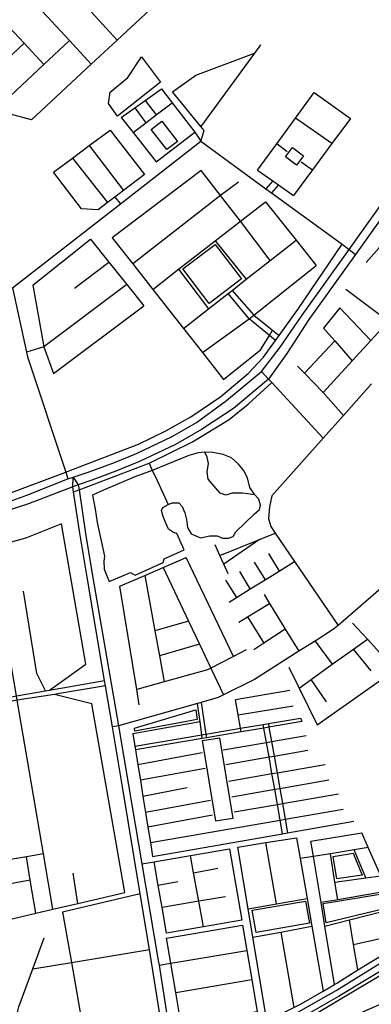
# Model space of a CAD drawing. Header units: millimetres. Extents: x 664923 to 767831, y 3118803 to 3207600.
# Tile 392 of 422: x 745913 to 746594, y 3148748 to 3150657. Entities that reach past the tile are written whole.
import ezdxf

# ---------------------------------------------------------------- set-up
doc = ezdxf.new("R2010")
doc.units = ezdxf.units.MM
for name, color, linetype in [('parks', 8, 'Continuous'), ('roads_2', 2, 'Continuous'), ('roads_3', 3, 'Continuous')]:
    doc.layers.add(name, color=color, linetype=linetype)

msp = doc.modelspace()

# ---------------------------------------------------------------- linework, layer by layer
at = {"layer": 'parks'}
for points in [[(746149.44, 3150585.35), (746185.71, 3150535.92), (746102.55, 3150470.16), (746085.66, 3150494.62), (746088.44, 3150516.45), (746123.07, 3150544.83), (746149.44, 3150585.35)], [(746167.82, 3150444.46), (746188.35, 3150460.34), (746219.05, 3150421.03), (746198.52, 3150405.15), (746167.82, 3150444.46)], [(746441.68, 3150409.04), (746462.9, 3150392.89), (746449.32, 3150375.21), (746428.09, 3150391.37), (746441.68, 3150409.04)], [(746229.21, 3150173.74), (746292, 3150221.33), (746343.03, 3150154.68), (746280.25, 3150107.09), (746229.21, 3150173.74)], [(746135.58, 3149283.28), (746254.36, 3149318.82), (746257.22, 3149299.98), (746136.25, 3149277.57), (746135.58, 3149283.28)], [(746293.18, 3149103.08), (746267.51, 3149259.18), (746300.24, 3149264.51), (746325.91, 3149108.42), (746293.18, 3149103.08)], [(746527.25, 3148991.21), (746520.15, 3149034.54), (746559.08, 3149040.93), (746576.6, 3148998.21), (746527.25, 3148991.21)], [(746500.71, 3148943.59), (746626.79, 3148964.05), (746637.46, 3148937.47), (746506.84, 3148905.63), (746500.71, 3148943.59)], [(746363.66, 3148930.47), (746466.99, 3148948.1), (746474.42, 3148904.96), (746371.09, 3148887.32), (746363.66, 3148930.47)], [(746378.69, 3148679.71), (746484.33, 3148727.84), (746564.47, 3148775.91), (746689.48, 3148850.31), (746725.32, 3148797.64), (746391.93, 3148650.97), (746378.69, 3148679.71)]]:
    msp.add_lwpolyline(points, close=True, dxfattribs=at)
at = {"layer": 'roads_2'}
for points in [[(745877.26, 3149717.09), (745927.46, 3149735.01), (746006.89, 3149766.63), (746016.9, 3149770.11), (746047.91, 3149780.14), (746096.9, 3149798.63), (746139.38, 3149815.8), (746208.92, 3149848.62), (746255.94, 3149876.24), (746313.96, 3149918.6), (746381.47, 3149974.86), (746417.4, 3150022.28), (746460.14, 3150084.14), (746551, 3150211.66), (746661.57, 3150366.86)], [(746680.34, 3150365.78), (746563.66, 3150202.11), (746473.41, 3150075.55), (746430.46, 3150009.82), (746394.94, 3149960.4), (746327.08, 3149902.89), (746265.16, 3149862.23), (746215.18, 3149833.66), (746145.06, 3149800.52), (746099.35, 3149781.52), (746052.99, 3149764.27), (746026.93, 3149755.17), (746016.3, 3149751.35), (745930.49, 3149718.21), (745879.07, 3149701.44)], [(746203.44, 3148617.93), (746201.37, 3148630.61), (746196.16, 3148656.57), (746186.62, 3148716.5), (746168.65, 3148829.37), (746164.57, 3148854.21), (746146.8, 3148962.29), (746112.74, 3149169.53), (746093.07, 3149286.03), (746079.62, 3149365.62), (746077.91, 3149375.77), (746044.06, 3149576.21), (746029.8, 3149661.7), (746017.8, 3149741.47), (746016.3, 3149751.35), (746016.9, 3149770.11)], [(746016.9, 3149770.11), (746026.93, 3149755.17), (746028.36, 3149745.4), (746040.71, 3149660.65), (746054.54, 3149578.45), (746104.5, 3149288.01), (746124.31, 3149172.88), (746150.02, 3149020.47), (746181.69, 3148832.75), (746183.3, 3148824.02), (746207.92, 3148664.99), (746214.38, 3148634.24), (746217.06, 3148621.58)], [(746442.65, 3148727.57), (746526.4, 3148774.96), (746683.17, 3148872.26), (746698.15, 3148880.15), (746740.14, 3148905.86), (746896.07, 3149011.58), (746970.46, 3149072.47), (747049.16, 3149159.33), (747066.84, 3149179.18), (747211.81, 3149341.88), (747238.45, 3149371.79), (747391.87, 3149548.46)], [(747401.61, 3149540.56), (747248.81, 3149361.52), (747222.01, 3149331.64), (747076.68, 3149169.67), (746981.78, 3149063.9), (746900.3, 3148997.96), (746746.38, 3148894.66), (746704.84, 3148868.94), (746691.44, 3148860.24), (746530.7, 3148762.96), (746444.63, 3148714.11)]]:
    msp.add_lwpolyline(points, dxfattribs=at)
at = {"layer": 'roads_3'}
for points in [[(745624.08, 3150928.83), (745807.61, 3150734.25), (745855.7, 3150682.7), (745892.87, 3150642.86), (745922.22, 3150611.4), (745960.36, 3150570.52)], [(745955.38, 3150777.64), (745996.08, 3150733.22), (746018.2, 3150709.07), (746059.61, 3150663.88), (746102, 3150617.6)], [(746051.82, 3150570.72), (746009.73, 3150616.55), (745904.94, 3150730.65), (745874.99, 3150763.27)], [(746202.19, 3150711.19), (746102, 3150617.6), (746051.82, 3150570.72), (745936.01, 3150462.97), (745883.53, 3150477.46), (745872.84, 3150488.94), (745860.04, 3150502.7), (745834.68, 3150529.93), (745767.41, 3150602.19)], [(745872.84, 3150488.94), (745960.36, 3150570.52), (746009.73, 3150616.55)], [(745834.68, 3150529.93), (745876.08, 3150568.47), (745922.22, 3150611.4)], [(746379.86, 3150608.62), (746367.83, 3150591.89), (746264.08, 3150450.06)], [(746110.17, 3150467.17), (746136.62, 3150486.11), (746156.47, 3150500.33), (746187.83, 3150522.78), (746208.52, 3150495.91), (746252.42, 3150438.9), (746263.96, 3150421.55), (746270.25, 3150442.49), (746264.08, 3150450.06), (746209.27, 3150517.36), (746254.67, 3150549.75), (746367.83, 3150591.89)], [(746373.98, 3150365.54), (746410.95, 3150416.39), (746447.25, 3150466.31), (746483.51, 3150516.17)], [(746483.51, 3150516.17), (746553.83, 3150465.39)], [(746132.93, 3150438.29), (746157.75, 3150457.21), (746177.73, 3150472.43), (746208.52, 3150495.91)], [(746136.62, 3150486.11), (746157.75, 3150457.21)], [(746156.47, 3150500.33), (746177.73, 3150472.43)], [(746110.17, 3150467.17), (746132.93, 3150438.29), (746177.85, 3150381.27), (746252.42, 3150438.9)], [(746553.83, 3150465.39), (746517.96, 3150416.83), (746480.23, 3150365.75), (746443.58, 3150316.12)], [(746517.96, 3150416.83), (746447.25, 3150466.31)], [(745978.82, 3150361.24), (746015.73, 3150388.85), (746048.22, 3150413.14), (746088.26, 3150443.08)], [(746088.26, 3150443.08), (746155.03, 3150357.11)], [(745670.5, 3150020.85), (745733.83, 3150071.13), (745737.51, 3150074.04), (745766.53, 3150075.25), (745823.71, 3150077.62), (745899.79, 3150137.06), (746108.65, 3150300.22), (746263.96, 3150421.55), (746389.92, 3150329.45), (746400.75, 3150321.53), (746537.48, 3150221.54), (746551, 3150211.66), (746563.66, 3150202.11)], [(746048.22, 3150413.14), (746114.46, 3150326.08)], [(746431.35, 3150400.84), (746410.95, 3150416.39)], [(746015.73, 3150388.85), (746083.61, 3150302.47)], [(746458.47, 3150381.76), (746480.23, 3150365.75)], [(746155.03, 3150357.11), (746114.46, 3150326.08), (746097.65, 3150313.22), (746083.61, 3150302.47), (746065.31, 3150288.47), (746033.37, 3150290.65), (745978.82, 3150361.24)], [(746398.18, 3150190.08), (746340.61, 3150266.18), (746302.26, 3150316.1), (746264.98, 3150364.66), (746092.5, 3150234.18)], [(746373.98, 3150365.54), (746403.49, 3150344.59), (746414.23, 3150336.95), (746443.58, 3150316.12)], [(746337.14, 3150342.19), (746302.26, 3150316.1), (746132.28, 3150183.54)], [(746403.49, 3150344.59), (746389.92, 3150329.45)], [(746414.23, 3150336.95), (746400.75, 3150321.53)], [(746097.65, 3150313.22), (746108.65, 3150300.22)], [(746170.99, 3150134.26), (746220.9, 3150173.08), (746291.72, 3150228.17), (746340.61, 3150266.18), (746389.11, 3150303.91)], [(746389.11, 3150303.91), (746448.51, 3150229.58), (746487.48, 3150180.78)], [(746584.31, 3150186.02), (746609.24, 3150214.96), (746628.74, 3150237.59)], [(745887.55, 3149736.53), (746003.06, 3149779.48), (746012.12, 3149783.52), (746143.75, 3149834.22), (746196.47, 3149859.88), (746244.69, 3149886.94), (746302.77, 3149926.63), (746355.69, 3149970.96), (746385.67, 3150002.65), (746408.92, 3150035.22), (746415.59, 3150044.58), (746453.02, 3150097), (746537.48, 3150221.54)], [(745938.67, 3150142.1), (746050.22, 3150231.82)], [(746050.22, 3150231.82), (746086.18, 3150186.82), (746120.77, 3150143.54), (746153.81, 3150102.19)], [(746092.5, 3150234.18), (746132.28, 3150183.54), (746170.99, 3150134.26), (746230.51, 3150058.49), (746267.21, 3150011.79), (746308.13, 3149959.67), (746379.52, 3150017.04), (746397.27, 3150044.65), (746402.87, 3150054.9)], [(746230.51, 3150058.49), (746279.26, 3150096.75), (746316.92, 3150126.31), (746324.53, 3150132.28), (746351.8, 3150153.68), (746398.18, 3150190.08), (746448.51, 3150229.58)], [(746291.72, 3150228.17), (746351.8, 3150153.68)], [(746019.67, 3150136.85), (746086.18, 3150186.82)], [(746267.21, 3150011.79), (746357.6, 3150076.75), (746366.96, 3150084.04), (746487.48, 3150180.78)], [(746220.9, 3150173.08), (746279.26, 3150096.75)], [(746708.71, 3150165.44), (746627.58, 3150072.49), (746593.52, 3150035.21), (746557.12, 3149995.38), (746501, 3149933.98)], [(746120.77, 3150143.54), (745960.23, 3150022.78), (745926.88, 3150012.43)], [(745938.67, 3150142.1), (745960.23, 3150022.78), (745978.96, 3149971.37)], [(745899.79, 3150137.06), (745926.88, 3150012.43), (745928.83, 3150003.42), (746003.06, 3149779.48), (746006.89, 3149766.63)], [(746408.92, 3150035.22), (746397.27, 3150044.65), (746357.6, 3150076.75), (746316.92, 3150126.31)], [(746324.53, 3150132.28), (746366.96, 3150084.04), (746402.87, 3150054.9), (746415.59, 3150044.58)], [(746544.75, 3150134.87), (746627.58, 3150072.49), (746668.64, 3150040.88), (746700.54, 3150013.11), (746767.14, 3149958.91), (746801.89, 3149930.63), (746835.65, 3149903.15), (746879.3, 3149867.62), (746895.77, 3149854.22)], [(745978.96, 3149971.37), (746153.81, 3150102.19)], [(746593.52, 3150035.21), (746533.48, 3150098.33), (746501.88, 3150059.06), (746523.41, 3150034.24), (746557.12, 3149995.38)], [(746523.41, 3150034.24), (746465.09, 3149971.48)], [(746501.07, 3149845.93), (746401.46, 3149953.37), (746394.94, 3149960.4), (746381.47, 3149974.86)], [(746451.59, 3149985.58), (746465.09, 3149971.48), (746501, 3149933.98), (746540.12, 3149889.77)], [(746017.8, 3149741.47), (746028.36, 3149745.4), (746163.78, 3149797.26), (746248.08, 3149838.39), (746318.82, 3149881.92), (746355.53, 3149911.36), (746401.46, 3149953.37)], [(746594.41, 3149950.72), (746540.12, 3149889.77), (746501.07, 3149845.93), (746401.27, 3149733.91)], [(746960.45, 3149937.51), (746944.07, 3149916.42), (746924.25, 3149890.91), (746895.77, 3149854.22), (746844.77, 3149788.57), (746830.9, 3149770.69), (746817.21, 3149753.08), (746792.06, 3149725.39), (746729.07, 3149657.76), (746694.75, 3149627.89), (746656.16, 3149590.18), (746622.17, 3149562.5), (746530.04, 3149482.67), (746521.26, 3149475.06), (746485.28, 3149452.21), (746454.12, 3149432.42), (746368.26, 3149377.86), (746308.12, 3149347.92), (746297.44, 3149342.61), (746264.49, 3149333.21), (746257.73, 3149331.27), (746104.5, 3149288.01), (746093.07, 3149286.03)], [(746271.67, 3149818.34), (746259.01, 3149817.14), (746241.03, 3149812.32), (746170.06, 3149783.29), (746136.64, 3149770.91), (746071.08, 3149742.72), (746054.06, 3149735.22), (746059.7, 3149708.24), (746063.39, 3149682.45), (746077.57, 3149616.61), (746076.06, 3149607.11), (746077.03, 3149591.39), (746086.92, 3149567.77), (746128.12, 3149585.22), (746136.92, 3149580.26), (746191.36, 3149604.53), (746192.85, 3149611.57), (746231.95, 3149628.98), (746217.69, 3149660.78), (746211.49, 3149662.68), (746201.44, 3149669.35), (746194.82, 3149684.01), (746191.15, 3149693.95), (746188.08, 3149705.38), (746190.3, 3149711.27), (746200.57, 3149717.21)], [(746368.73, 3149736.03), (746345.41, 3149739.28), (746324.75, 3149738.85), (746312.42, 3149735.26), (746301.38, 3149739.17), (746278.3, 3149766.31), (746276.32, 3149780.28), (746278.81, 3149796.26), (746276.08, 3149809), (746271.67, 3149818.34)], [(746368.73, 3149736.03), (746359.04, 3149750.31), (746354.67, 3149768.68), (746346.59, 3149783.93), (746336.73, 3149795.16), (746323.32, 3149807.27), (746307.68, 3149814.18), (746287.17, 3149817.96), (746271.67, 3149818.34)], [(746163.78, 3149797.26), (746170.06, 3149783.29), (746176.52, 3149770.9), (746200.57, 3149717.21), (746208.43, 3149720.3), (746221.34, 3149720.33), (746227.84, 3149712.99), (746233.25, 3149701.19), (746236.59, 3149687.71), (746238.32, 3149672.32), (746245.39, 3149660.1), (746263.63, 3149652.29), (746281.86, 3149656.41), (746295.72, 3149656), (746305.91, 3149651.78), (746317.42, 3149651.56), (746326.51, 3149654.79), (746331.96, 3149664), (746367.18, 3149698.15), (746377.79, 3149707.26), (746379.96, 3149715.71), (746376.42, 3149727.55), (746368.73, 3149736.03)], [(746401.27, 3149733.91), (746397.22, 3149712.49), (746394.99, 3149689.74), (746399.47, 3149674.33), (746408.27, 3149661.43), (746445.63, 3149606.58), (746530.04, 3149482.67)], [(745971.41, 3149356.92), (746041.22, 3149407.48), (745994.46, 3149679.52), (745926.28, 3149652.24), (745874.61, 3149637.26), (745806.16, 3149623.04), (745725.97, 3149622.21), (745661.09, 3149624.47), (745644.19, 3149556.21), (745607.73, 3149408.99), (745555.83, 3149207.93), (745553.51, 3149198.93), (745527.05, 3149096.48), (745521.17, 3148788.85), (745595.71, 3148796.05), (745759.94, 3148811.91), (745750.3, 3148868.15), (745748.51, 3148878.6), (745727.71, 3149000.02), (745719.54, 3149047.83), (745706.46, 3149124.13)], [(746301.06, 3149618.23), (746377.82, 3149649.16), (746408.27, 3149661.43)], [(746377.82, 3149649.16), (746308.59, 3149601.41)], [(746316.99, 3149582.65), (746308.59, 3149601.41), (746301.06, 3149618.23), (746291.79, 3149638.92)], [(746107.32, 3149558.66), (746155.66, 3149579.52), (746190.97, 3149594.75), (746235.74, 3149614.06)], [(746327.27, 3149422.45), (746235.74, 3149614.06)], [(746318.98, 3149527.93), (746333.01, 3149536.64), (746359.92, 3149553.36), (746388.56, 3149571.13), (746415.71, 3149588), (746445.63, 3149606.58)], [(746367.45, 3149605.22), (746388.56, 3149571.13)], [(746395.24, 3149622.21), (746415.71, 3149588)], [(746190.97, 3149594.75), (746240.23, 3149490.96), (746261.48, 3149446.22), (746283.6, 3149399.58), (746308.12, 3149347.92)], [(746359.92, 3149553.36), (746339.67, 3149587.45)], [(746155.66, 3149579.52), (746175.13, 3149472.12), (746183.92, 3149423.65), (746193.07, 3149373.15)], [(746312.08, 3149570.46), (746333.01, 3149536.64)], [(745977.46, 3148932.12), (745959.2, 3149039.77), (745908.68, 3149337.57), (745907.26, 3149345.91), (745880.78, 3149502), (745789.82, 3149522.84), (745689.64, 3149545.8), (745644.19, 3149556.21)], [(745963.43, 3149355.54), (745946.59, 3149389.15), (745920.89, 3149549.02)], [(746144.8, 3149328.41), (746140.05, 3149358.62), (746107.32, 3149558.66)], [(746386.45, 3149542.48), (746397.18, 3149525.02), (746427.63, 3149475.5), (746454.12, 3149432.42)], [(746337.68, 3149489.12), (746354.31, 3149499.16), (746397.18, 3149525.02)], [(746240.23, 3149490.96), (746175.13, 3149472.12)], [(746354.31, 3149499.16), (746386.12, 3149447.98)], [(746427.63, 3149475.5), (746386.12, 3149447.98), (746366.96, 3149435.27)], [(746434.46, 3149401.95), (746454.49, 3149360.91), (746489.03, 3149290.14), (746640.37, 3149396.64), (746586.51, 3149455.78), (746558.01, 3149487.09)], [(746454.49, 3149360.91), (746477.87, 3149377.86), (746518.29, 3149407.17), (746559.95, 3149436.85), (746586.51, 3149455.78)], [(746485.28, 3149452.21), (746518.29, 3149407.17)], [(746352.03, 3149435.43), (746327.27, 3149422.45), (746283.6, 3149399.58), (746277.08, 3149396.17), (746193.07, 3149373.15), (746140.05, 3149358.62)], [(746261.48, 3149446.22), (746183.92, 3149423.65)], [(746593.81, 3149394.32), (746559.95, 3149436.85)], [(745540.58, 3149211.63), (745555.83, 3149207.93), (745660.34, 3149182.59), (745703.64, 3149172.68), (745726.94, 3149173.37), (745747.56, 3149179.3), (745768.1, 3149189.95), (745793.25, 3149206.4), (745812.02, 3149225.28), (745826.73, 3149249.57), (745838.03, 3149276.15), (745853.66, 3149313.44), (745863.08, 3149325.82), (745879.39, 3149339.34), (745893.54, 3149343.56), (745907.26, 3149345.91), (745963.43, 3149355.54), (745971.41, 3149356.92), (746077.91, 3149375.77)], [(746507.43, 3149334.6), (746477.87, 3149377.86)], [(746079.62, 3149365.62), (745990.42, 3149350.31), (745980.99, 3149348.83), (745908.68, 3149337.57), (745898.63, 3149336), (745884.09, 3149332.35), (745871.24, 3149322.85), (745858.91, 3149308.04), (745839, 3149258.09), (745827.45, 3149233.86), (745812.86, 3149213.5), (745787.42, 3149192.13), (745769.49, 3149180.16), (745751.09, 3149171.51), (745724.75, 3149164.48), (745703.81, 3149164.44), (745659.54, 3149174.13), (745553.51, 3149198.93), (745538.04, 3149202.54)], [(745748.51, 3148878.6), (745816.62, 3148894.53), (745944.57, 3148924.42), (745977.46, 3148932.12), (746026.04, 3148943.47), (746117.26, 3148964.79), (746053.16, 3149330.45), (745980.99, 3149348.83)], [(746436.23, 3149356.27), (746331.22, 3149338.31)], [(746342.24, 3149276.12), (746340.97, 3149283.24), (746336.32, 3149309.48), (746331.22, 3149338.31)], [(746266.77, 3149263.25), (746265.81, 3149270.49), (746262.51, 3149295.33), (746257.73, 3149331.27)], [(746264.49, 3149333.21), (746273.99, 3149271.88), (746275.11, 3149264.68)], [(746336.32, 3149309.48), (746442.86, 3149326.76)], [(746136.48, 3149248.56), (746265.81, 3149270.49), (746273.99, 3149271.88), (746340.97, 3149283.24), (746385.09, 3149290.73), (746394.85, 3149292.38), (746456.99, 3149302.93), (746459.87, 3149296.18), (746396.09, 3149285.31), (746386.34, 3149283.64), (746342.24, 3149276.12), (746275.11, 3149264.68), (746266.77, 3149263.25), (746137.65, 3149241.23)], [(746262.51, 3149295.33), (746132.63, 3149272.56)], [(746422.37, 3149078.66), (746417.7, 3149105.16), (746412.36, 3149135.59), (746407.21, 3149164.87), (746401.87, 3149195.24), (746396.19, 3149227.6), (746391.25, 3149255.73), (746386.34, 3149283.64), (746385.09, 3149290.73)], [(746394.85, 3149292.38), (746396.09, 3149285.31), (746400.99, 3149257.4), (746405.92, 3149229.3), (746411.61, 3149196.92), (746416.94, 3149166.58), (746422.08, 3149137.26), (746427.42, 3149106.85), (746432.07, 3149080.37)], [(746132.63, 3149272.56), (746136.48, 3149248.56), (746137.65, 3149241.23), (746142.27, 3149212.39), (746147.08, 3149182.35), (746152.08, 3149151.16), (746157.06, 3149120), (746161.69, 3149091.09), (746166.46, 3149061.35), (746170.78, 3149034.37)], [(746307.04, 3149241.28), (746391.25, 3149255.73), (746400.99, 3149257.4), (746467.82, 3149268.86)], [(746266.41, 3149235.26), (746142.27, 3149212.39)], [(746312.82, 3149213.1), (746396.19, 3149227.6), (746405.92, 3149229.3), (746471.15, 3149240.64)], [(746272.51, 3149204.92), (746147.08, 3149182.35)], [(746318.41, 3149180.85), (746401.87, 3149195.24), (746411.61, 3149196.92), (746505.1, 3149213.05)], [(746237.46, 3149167.45), (746152.08, 3149151.16)], [(746224.43, 3148650.14), (746314.18, 3148682.53), (746328.45, 3148687.68), (746386.13, 3148712.94), (746392.16, 3148715.9), (746444.24, 3148741.58), (746458.69, 3148748.7), (746500.98, 3148773.44), (746523.02, 3148786.32), (746527.28, 3148788.81), (746568.31, 3148815.07), (746697.42, 3148892.81), (746789.27, 3148950.45), (746856.74, 3148998.23), (746924.51, 3149049.67), (746953.41, 3149073.56), (746983.86, 3149106.14), (747040.06, 3149169.1)], [(746323.98, 3149150.22), (746407.21, 3149164.87), (746416.94, 3149166.58), (746511.74, 3149183.26)], [(746328.42, 3149121.19), (746412.36, 3149135.59), (746422.08, 3149137.26), (746530.9, 3149155.91)], [(746283.09, 3149143.37), (746157.06, 3149120)], [(746286.71, 3149114.34), (746161.69, 3149091.09)], [(746166.46, 3149061.35), (746417.7, 3149105.16), (746427.42, 3149106.85), (746539.72, 3149126.44)], [(746170.78, 3149034.37), (746422.37, 3149078.66), (746432.07, 3149080.37), (746560.19, 3149102.92)], [(746392.16, 3148715.9), (746365.05, 3148878.13), (746355.83, 3148933.33), (746335.89, 3149052.74), (746389.84, 3149061.35), (746449.62, 3149070.9), (746456.59, 3149030.52), (746469.93, 3148953.24), (746479.28, 3148899.11), (746500.98, 3148773.44)], [(746523.02, 3148786.32), (746504.3, 3148899.71), (746496.78, 3148945.26), (746482.05, 3149034.46), (746477.08, 3149064.52), (746575.77, 3149080.25)], [(746612.51, 3148997.33), (746588.31, 3149051.96), (746575.77, 3149080.25)], [(746410.35, 3148942.84), (746389.84, 3149061.35)], [(746588.31, 3149051.96), (746560.76, 3149047.42), (746514.91, 3149039.88), (746482.05, 3149034.46), (746456.59, 3149030.52)], [(745959.2, 3149039.77), (745926.41, 3149034.14), (745879.91, 3149026.15), (745795.78, 3149011.71), (745789.8, 3149010.69), (745727.71, 3149000.02)], [(745944.57, 3148924.42), (745934, 3148988.33), (745926.41, 3149034.14)], [(746150.02, 3149020.47), (746173.7, 3149024.38), (746244.08, 3149036.58), (746319.38, 3149049.63), (746343.61, 3148911.21), (746268.99, 3148898.27), (746197.92, 3148885.94), (746189.24, 3148935.57), (746181.76, 3148978.29), (746173.7, 3149024.38)], [(746268.99, 3148898.27), (746260.11, 3148947.62), (746250.16, 3149002.84), (746244.08, 3149036.58)], [(746529.05, 3148950.81), (746523.68, 3148984.62), (746514.91, 3149039.88)], [(746583.48, 3148993.18), (746560.76, 3149047.42)], [(746026.04, 3148943.47), (746016.99, 3149001.89)], [(746250.16, 3149002.84), (746297.32, 3149011.63)], [(746523.68, 3148984.62), (746583.48, 3148993.18), (746612.51, 3148997.33)], [(745934, 3148988.33), (745804.19, 3148964.44)], [(746219.37, 3148985.23), (746181.76, 3148978.29)], [(746146.8, 3148962.29), (745996.4, 3148926.55), (746013.43, 3148828.99), (746037.48, 3148691.28)], [(746311.88, 3148956.43), (746260.11, 3148947.62), (746189.24, 3148935.57)], [(746666.06, 3148888.02), (746645.32, 3148935.88), (746629.56, 3148968.06), (746529.05, 3148950.81), (746496.78, 3148945.26)], [(746355.83, 3148933.33), (746410.35, 3148942.84), (746469.93, 3148953.24)], [(746504.3, 3148899.71), (746551.65, 3148911.85), (746645.32, 3148935.88)], [(746197.51, 3148876.33), (746344.71, 3148901.16), (746353.07, 3148852.05), (746362.57, 3148796.21), (746373.25, 3148733.46), (746226.06, 3148708.63), (746215.48, 3148770.78), (746205.81, 3148827.59), (746197.51, 3148876.33)], [(746365.05, 3148878.13), (746419.32, 3148888.1), (746479.28, 3148899.11)], [(746568.31, 3148815.07), (746559.93, 3148863.74), (746551.65, 3148911.85)], [(746419.32, 3148888.1), (746444.24, 3148741.58)], [(746559.93, 3148863.74), (746666.06, 3148888.02)], [(745876.99, 3148559.43), (745876.6, 3148578.01), (745895.69, 3148667.69), (745910.02, 3148735.03), (745911.7, 3148742.92), (745938.79, 3148816.58), (745960.88, 3148876.65)], [(745938.79, 3148816.58), (746013.43, 3148828.99), (746164.57, 3148854.21)], [(746183.3, 3148824.02), (746205.81, 3148827.59), (746353.07, 3148852.05)], [(746215.48, 3148770.78), (746362.57, 3148796.21)]]:
    msp.add_lwpolyline(points, dxfattribs=at)

doc.saveas('drawing.dxf')
